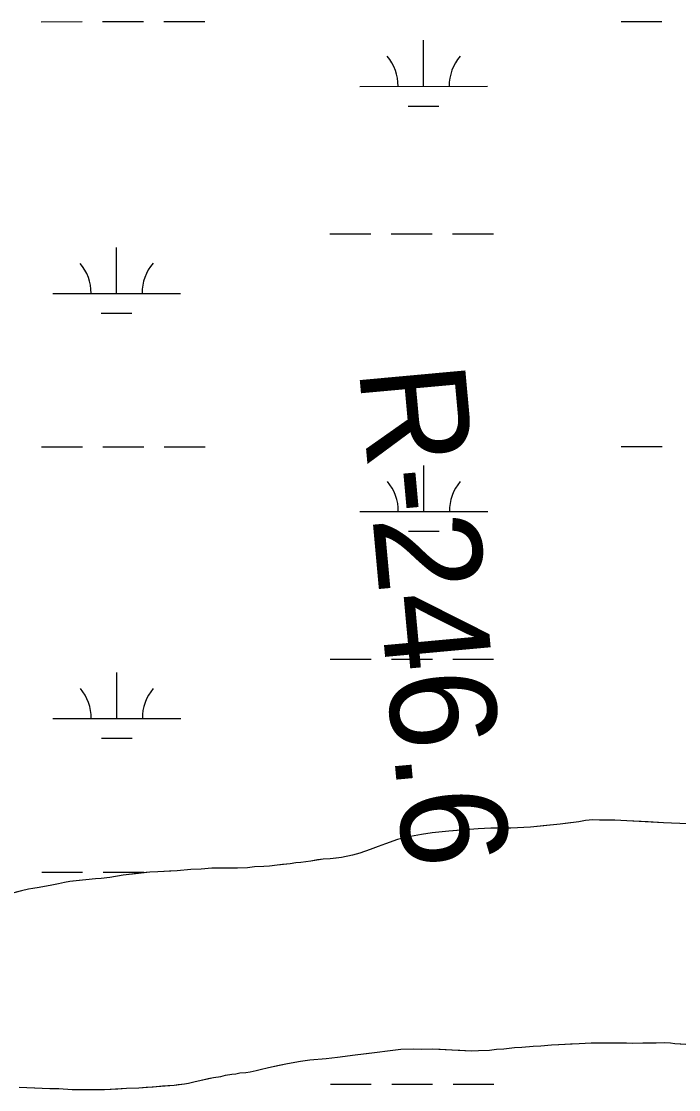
# Model space of a CAD drawing. Extents: x 3279314 to 3317160, y 734079 to 759431.
# Drawn here: x 3295400 to 3295915, y 755517 to 756353 of the extents above; entities that cross this region are included whole.
import ezdxf

# ---------------------------------------------------------------- set-up
doc = ezdxf.new("R2010")
doc.units = 0
for name, color, linetype in [('V-RIVR-RANG-IDEN', 7, 'Continuous'), ('V-SITE-VEGE', 7, 'Continuous'), ('V-TOPO-SHOR', 7, 'Continuous'), ('V-WETL-SWMP', 7, 'Continuous')]:
    doc.layers.add(name, color=color, linetype=linetype)

msp = doc.modelspace()

# ---------------------------------------------------------------- linework, layer by layer
at = {"layer": 'V-SITE-VEGE'}
for p, q in [((3295836.95, 755552.84), (3295846.55, 755553.41)), ((3295846.55, 755553.41), (3295874.11, 755553.56)), ((3295874.11, 755553.56), (3295879.09, 755553.24)), ((3295879.09, 755553.24), (3295886.88, 755553.45)), ((3295886.88, 755553.45), (3295892.27, 755553.32)), ((3295892.27, 755553.32), (3295897.26, 755553.4)), ((3295897.26, 755553.4), (3295903.66, 755553.65)), ((3295903.66, 755553.65), (3295908.44, 755553.33)), ((3295661.65, 755544.05), (3295678.87, 755546.04)), ((3295678.87, 755546.04), (3295686.88, 755547.24)), ((3295686.88, 755547.24), (3295697.49, 755548.39)), ((3295697.49, 755548.39), (3295707.08, 755548.76)), ((3295707.08, 755548.76), (3295713.27, 755548.61)), ((3295713.27, 755548.61), (3295722.06, 755548.8)), ((3295722.06, 755548.8), (3295752.37, 755547.28)), ((3295752.37, 755547.28), (3295758.36, 755547.53)), ((3295758.36, 755547.53), (3295766.75, 755547.73)), ((3295766.75, 755547.73), (3295772.36, 755548.4)), ((3295772.36, 755548.4), (3295777.96, 755548.86)), ((3295777.96, 755548.86), (3295786.37, 755549.86)), ((3295786.37, 755549.86), (3295792.17, 755550.12)), ((3295792.17, 755550.12), (3295801.17, 755550.9)), ((3295801.17, 755550.9), (3295806.97, 755551.17)), ((3295806.97, 755551.17), (3295815.37, 755551.96)), ((3295815.37, 755551.96), (3295836.95, 755552.84)), ((3295908.44, 755553.33), (3295912.02, 755552.85)), ((3295912.02, 755552.85), (3295926.38, 755552.11)), ((3295593.93, 755534.09), (3295608.58, 755537.33)), ((3295608.58, 755537.33), (3295618.81, 755539.08)), ((3295618.81, 755539.08), (3295626.22, 755540.11)), ((3295626.22, 755540.11), (3295639.02, 755541.2)), ((3295639.02, 755541.2), (3295647.83, 755542.19)), ((3295647.83, 755542.19), (3295661.65, 755544.05)), ((3295560.04, 755528.11), (3295565.06, 755528.99)), ((3295565.06, 755528.99), (3295568.26, 755529.31)), ((3295568.26, 755529.31), (3295571.27, 755529.84)), ((3295571.27, 755529.84), (3295576.07, 755530.32)), ((3295576.07, 755530.32), (3295579.48, 755530.84)), ((3295579.48, 755530.84), (3295584.3, 755531.92)), ((3295584.3, 755531.92), (3295587.3, 755532.45)), ((3295587.3, 755532.45), (3295593.93, 755534.09)), ((3295492.33, 755518.34), (3295519.93, 755520.28)), ((3295519.93, 755520.28), (3295528.14, 755521.49)), ((3295528.14, 755521.49), (3295531.15, 755522.01)), ((3295531.15, 755522.01), (3295536.37, 755523.08)), ((3295536.37, 755523.08), (3295550.82, 755526.33)), ((3295550.82, 755526.33), (3295556.63, 755527.19)), ((3295556.63, 755527.19), (3295560.04, 755528.11)), ((3295398.51, 755518.79), (3295422.64, 755517.81)), ((3295422.64, 755517.81), (3295429.62, 755517.65)), ((3295429.62, 755517.65), (3295440.19, 755516.99)), ((3295440.19, 755516.99), (3295447.37, 755516.82)), ((3295447.37, 755516.82), (3295465.35, 755516.99)), ((3295465.35, 755516.99), (3295482.74, 755517.98)), ((3295482.74, 755517.98), (3295492.33, 755518.34))]:
    msp.add_line(p, q, dxfattribs=at)
at = {"layer": 'V-TOPO-SHOR'}
for points in [[(3295922.11, 755724.71), (3295903.17, 755725.56), (3295891, 755726.25), (3295874.26, 755727.25), (3295865.08, 755727.67), (3295852.91, 755727.76), (3295847.72, 755727.88), (3295841.92, 755727.42), (3295836.7, 755726.35), (3295826.09, 755725), (3295822.08, 755724.5), (3295808.88, 755723.22), (3295799.07, 755722.26), (3295783.68, 755721.42), (3295767.9, 755721.4), (3295758.11, 755720.84), (3295744.31, 755719.77), (3295735.1, 755718.99), (3295721.9, 755717.71), (3295713.68, 755716.51), (3295702.25, 755714.38), (3295694.82, 755712.56), (3295685.56, 755709.19), (3295679.71, 755706.93), (3295673.47, 755704.69), (3295665.22, 755701.89), (3295659.59, 755700.23), (3295650.96, 755698.44), (3295646.76, 755697.94), (3295642.15, 755697.45), (3295636.75, 755697.18), (3295632.15, 755696.49), (3295626.93, 755695.62), (3295619.12, 755694.6), (3295615.12, 755694.3), (3295610.91, 755693.6), (3295604.71, 755692.95), (3295600.51, 755692.45), (3295594.69, 755691.59), (3295590.1, 755691.51), (3295582.9, 755691.08), (3295577.5, 755690.41), (3295569.5, 755690.2), (3295563.91, 755690.13), (3295555.33, 755690.14), (3295549.34, 755690.08), (3295541.13, 755689.28), (3295532.94, 755689.08), (3295522.33, 755687.93), (3295516.34, 755687.68), (3295507.15, 755687.29), (3295500.94, 755686.84), (3295492.14, 755686.06), (3295486.93, 755685.38), (3295480.13, 755684.55), (3295475.72, 755683.85), (3295469.5, 755682.8), (3295462.9, 755681.96), (3295458.3, 755681.67), (3295450.89, 755680.85), (3295445.69, 755680.38), (3295438.28, 755679.56), (3295434.07, 755678.86), (3295429.45, 755677.77), (3295424.24, 755676.7), (3295417.22, 755675.47), (3295414.21, 755674.94), (3295409.2, 755674.26), (3295405.99, 755673.54), (3295400.38, 755672.47)], [(3295400.38, 755672.47), (3295396.36, 755671.37)], [(3295602.16, 755535.89), (3295608.58, 755537.33), (3295618.81, 755539.08), (3295626.22, 755540.11), (3295639.02, 755541.2), (3295647.83, 755542.19), (3295661.65, 755544.05), (3295670.46, 755545.04), (3295678.87, 755546.04), (3295686.88, 755547.24), (3295697.49, 755548.39), (3295707.08, 755548.76), (3295713.27, 755548.61), (3295722.06, 755548.8), (3295728.24, 755548.45), (3295737.61, 755548.03), (3295743.59, 755547.69), (3295752.37, 755547.28), (3295758.36, 755547.53), (3295766.75, 755547.73), (3295772.36, 755548.4), (3295777.96, 755548.86), (3295786.37, 755549.86), (3295792.17, 755550.12), (3295801.17, 755550.9), (3295806.97, 755551.17), (3295815.37, 755551.96), (3295821.17, 755552.22), (3295830.36, 755552.6), (3295836.95, 755552.84), (3295846.55, 755553.41), (3295852.54, 755553.47), (3295860.93, 755553.47), (3295866.52, 755553.54), (3295874.11, 755553.56), (3295879.09, 755553.24), (3295886.88, 755553.45), (3295892.27, 755553.32), (3295897.26, 755553.4), (3295903.66, 755553.65), (3295908.44, 755553.33), (3295912.02, 755552.85), (3295920.2, 755552.46)], [(3295398.51, 755518.79), (3295410.87, 755518.29), (3295422.64, 755517.81), (3295429.62, 755517.65), (3295440.19, 755516.99), (3295447.37, 755516.82), (3295457.96, 755516.97), (3295465.35, 755516.99), (3295475.74, 755517.54), (3295482.74, 755517.98), (3295492.33, 755518.34), (3295498.13, 755518.81), (3295503.53, 755519.08), (3295510.93, 755519.7), (3295515.13, 755520), (3295519.93, 755520.28), (3295523.14, 755520.8), (3295528.14, 755521.48), (3295531.15, 755522.01), (3295536.37, 755523.08), (3295540.18, 755523.99), (3295546.61, 755525.44), (3295550.82, 755526.33), (3295556.63, 755527.19), (3295560.05, 755528.11), (3295565.06, 755528.99), (3295568.26, 755529.31), (3295571.27, 755529.84), (3295576.07, 755530.32), (3295579.48, 755530.84), (3295584.3, 755531.92), (3295587.3, 755532.45), (3295593.93, 755534.09), (3295602.16, 755535.89)]]:
    msp.add_lwpolyline(points, dxfattribs=at)
at = {"layer": 'V-WETL-SWMP'}
for p, q in [((3295415.95, 756352.4), (3295447.95, 756352.42)), ((3295463.95, 756352.42), (3295495.95, 756352.44)), ((3295511.95, 756352.45), (3295543.95, 756352.46)), ((3295869.86, 756352.63), (3295901.86, 756352.65)), ((3295715.29, 756301.81), (3295715.27, 756337.81)), ((3295665.29, 756301.78), (3295765.29, 756301.84)), ((3295703.3, 756286.37), (3295727.3, 756286.38)), ((3295641.94, 756186.34), (3295673.94, 756186.36)), ((3295689.94, 756186.37), (3295721.94, 756186.38)), ((3295737.94, 756186.39), (3295769.94, 756186.41)), ((3295474.9, 756139.83), (3295474.88, 756175.83)), ((3295424.9, 756139.8), (3295524.9, 756139.85)), ((3295462.91, 756124.39), (3295486.91, 756124.4)), ((3295416.12, 756019.72), (3295448.12, 756019.74)), ((3295464.12, 756019.75), (3295496.12, 756019.77)), ((3295512.12, 756019.77), (3295544.12, 756019.79)), ((3295870.03, 756019.96), (3295902.03, 756019.97)), ((3295715.46, 755969.14), (3295715.44, 756005.14)), ((3295665.46, 755969.11), (3295765.46, 755969.16)), ((3295703.47, 755953.7), (3295727.47, 755953.71)), ((3295642.11, 755853.67), (3295674.11, 755853.68)), ((3295690.11, 755853.69), (3295722.11, 755853.71)), ((3295738.11, 755853.71), (3295770.11, 755853.73)), ((3295475.07, 755807.15), (3295475.05, 755843.15)), ((3295425.07, 755807.13), (3295525.07, 755807.18)), ((3295463.08, 755791.71), (3295487.08, 755791.73)), ((3295758.11, 755720.83), (3295735.1, 755718.99)), ((3295758.11, 755720.83), (3295735.1, 755718.99)), ((3295767.9, 755721.4), (3295758.11, 755720.83)), ((3295767.9, 755721.4), (3295758.11, 755720.83)), ((3295783.68, 755721.42), (3295767.9, 755721.4)), ((3295783.68, 755721.42), (3295767.9, 755721.4)), ((3295799.07, 755722.25), (3295783.68, 755721.42)), ((3295799.07, 755722.25), (3295783.68, 755721.42)), ((3295822.08, 755724.5), (3295799.07, 755722.25)), ((3295822.08, 755724.5), (3295799.07, 755722.25)), ((3295836.7, 755726.35), (3295822.08, 755724.5)), ((3295836.7, 755726.35), (3295822.08, 755724.5)), ((3295841.92, 755727.42), (3295836.7, 755726.35)), ((3295841.92, 755727.42), (3295836.7, 755726.35)), ((3295847.72, 755727.88), (3295841.92, 755727.42)), ((3295847.72, 755727.88), (3295841.92, 755727.42)), ((3295865.08, 755727.67), (3295847.72, 755727.88)), ((3295865.08, 755727.67), (3295847.72, 755727.88)), ((3295874.26, 755727.25), (3295865.08, 755727.67)), ((3295874.26, 755727.25), (3295865.08, 755727.67)), ((3295903.17, 755725.56), (3295874.26, 755727.25)), ((3295903.17, 755725.56), (3295874.26, 755727.25)), ((3295922.11, 755724.71), (3295903.17, 755725.56)), ((3295922.11, 755724.71), (3295903.17, 755725.56)), ((3295694.82, 755712.56), (3295685.56, 755709.19)), ((3295694.82, 755712.56), (3295685.56, 755709.19)), ((3295702.25, 755714.38), (3295694.82, 755712.56)), ((3295702.25, 755714.38), (3295694.82, 755712.56)), ((3295713.68, 755716.5), (3295702.25, 755714.38)), ((3295713.68, 755716.5), (3295702.25, 755714.38)), ((3295721.9, 755717.71), (3295713.68, 755716.5)), ((3295721.9, 755717.71), (3295713.68, 755716.5)), ((3295735.1, 755718.99), (3295721.9, 755717.71)), ((3295735.1, 755718.99), (3295721.9, 755717.71)), ((3295673.47, 755704.69), (3295665.22, 755701.89)), ((3295673.47, 755704.69), (3295665.22, 755701.89)), ((3295679.71, 755706.93), (3295673.47, 755704.69)), ((3295679.71, 755706.93), (3295673.47, 755704.69)), ((3295685.56, 755709.19), (3295679.71, 755706.93)), ((3295685.56, 755709.19), (3295679.71, 755706.93)), ((3295626.93, 755695.62), (3295619.12, 755694.6)), ((3295626.93, 755695.62), (3295619.12, 755694.6)), ((3295636.75, 755697.18), (3295626.93, 755695.62)), ((3295636.75, 755697.18), (3295626.93, 755695.62)), ((3295642.15, 755697.45), (3295636.75, 755697.18)), ((3295642.15, 755697.45), (3295636.75, 755697.18)), ((3295650.96, 755698.44), (3295642.15, 755697.45)), ((3295650.96, 755698.44), (3295642.15, 755697.45)), ((3295659.59, 755700.23), (3295650.96, 755698.44)), ((3295659.59, 755700.23), (3295650.96, 755698.44)), ((3295665.22, 755701.89), (3295659.59, 755700.23)), ((3295665.22, 755701.89), (3295659.59, 755700.23)), ((3295507.14, 755687.29), (3295500.94, 755686.84)), ((3295507.14, 755687.29), (3295500.94, 755686.84)), ((3295522.33, 755687.93), (3295507.14, 755687.29)), ((3295522.33, 755687.93), (3295507.14, 755687.29)), ((3295532.94, 755689.07), (3295522.33, 755687.93)), ((3295532.94, 755689.07), (3295522.33, 755687.93)), ((3295541.13, 755689.28), (3295532.94, 755689.07)), ((3295541.13, 755689.28), (3295532.94, 755689.07)), ((3295549.34, 755690.08), (3295541.13, 755689.28)), ((3295549.34, 755690.08), (3295541.13, 755689.28)), ((3295563.91, 755690.13), (3295549.34, 755690.08)), ((3295563.91, 755690.13), (3295549.34, 755690.08)), ((3295577.5, 755690.41), (3295563.91, 755690.13)), ((3295577.5, 755690.41), (3295563.91, 755690.13)), ((3295582.9, 755691.08), (3295577.5, 755690.41)), ((3295582.9, 755691.08), (3295577.5, 755690.41)), ((3295590.1, 755691.5), (3295582.9, 755691.08)), ((3295590.1, 755691.5), (3295582.9, 755691.08)), ((3295594.69, 755691.59), (3295590.1, 755691.5)), ((3295594.69, 755691.59), (3295590.1, 755691.5)), ((3295600.5, 755692.45), (3295594.69, 755691.59)), ((3295600.5, 755692.45), (3295594.69, 755691.59)), ((3295610.91, 755693.6), (3295600.5, 755692.45)), ((3295610.91, 755693.6), (3295600.5, 755692.45)), ((3295615.12, 755694.3), (3295610.91, 755693.6)), ((3295615.12, 755694.3), (3295610.91, 755693.6)), ((3295619.12, 755694.6), (3295615.12, 755694.3)), ((3295619.12, 755694.6), (3295615.12, 755694.3)), ((3295416.29, 755687.05), (3295448.29, 755687.07)), ((3295434.07, 755678.86), (3295429.45, 755677.77)), ((3295434.07, 755678.86), (3295429.45, 755677.77)), ((3295438.28, 755679.55), (3295434.07, 755678.86)), ((3295438.28, 755679.55), (3295434.07, 755678.86)), ((3295458.3, 755681.67), (3295438.28, 755679.55)), ((3295458.3, 755681.67), (3295438.28, 755679.55)), ((3295462.89, 755681.96), (3295458.3, 755681.67)), ((3295462.89, 755681.96), (3295458.3, 755681.67)), ((3295469.5, 755682.8), (3295462.89, 755681.96)), ((3295469.5, 755682.8), (3295462.89, 755681.96)), ((3295464.29, 755687.07), (3295496.29, 755687.09)), ((3295480.13, 755684.54), (3295469.5, 755682.8)), ((3295480.13, 755684.54), (3295469.5, 755682.8)), ((3295492.14, 755686.05), (3295480.13, 755684.54)), ((3295492.14, 755686.05), (3295480.13, 755684.54)), ((3295500.94, 755686.84), (3295492.14, 755686.05)), ((3295500.94, 755686.84), (3295492.14, 755686.05)), ((3295400.38, 755672.47), (3295384.7, 755668.25)), ((3295400.38, 755672.47), (3295384.7, 755668.25)), ((3295405.99, 755673.54), (3295400.38, 755672.47)), ((3295405.99, 755673.54), (3295400.38, 755672.47)), ((3295409.2, 755674.26), (3295405.99, 755673.54)), ((3295409.2, 755674.26), (3295405.99, 755673.54)), ((3295414.21, 755674.94), (3295409.2, 755674.26)), ((3295414.21, 755674.94), (3295409.2, 755674.26)), ((3295424.24, 755676.69), (3295414.21, 755674.94)), ((3295424.24, 755676.69), (3295414.21, 755674.94)), ((3295429.45, 755677.77), (3295424.24, 755676.69)), ((3295429.45, 755677.77), (3295424.24, 755676.69)), ((3295836.95, 755552.84), (3295846.55, 755553.41)), ((3295836.95, 755552.84), (3295846.55, 755553.41)), ((3295846.55, 755553.41), (3295874.11, 755553.55)), ((3295846.55, 755553.41), (3295874.11, 755553.55)), ((3295874.11, 755553.55), (3295879.09, 755553.24)), ((3295874.11, 755553.55), (3295879.09, 755553.24)), ((3295879.09, 755553.24), (3295886.88, 755553.45)), ((3295879.09, 755553.24), (3295886.88, 755553.45)), ((3295886.88, 755553.45), (3295892.27, 755553.32)), ((3295886.88, 755553.45), (3295892.27, 755553.32)), ((3295892.27, 755553.32), (3295897.26, 755553.4)), ((3295892.27, 755553.32), (3295897.26, 755553.4)), ((3295897.26, 755553.4), (3295903.66, 755553.65)), ((3295897.26, 755553.4), (3295903.66, 755553.65)), ((3295903.66, 755553.65), (3295908.44, 755553.33)), ((3295903.66, 755553.65), (3295908.44, 755553.33)), ((3295661.65, 755544.05), (3295678.87, 755546.03)), ((3295661.65, 755544.05), (3295678.87, 755546.03)), ((3295678.87, 755546.03), (3295686.88, 755547.24)), ((3295678.87, 755546.03), (3295686.88, 755547.24)), ((3295686.88, 755547.24), (3295697.49, 755548.39)), ((3295686.88, 755547.24), (3295697.49, 755548.39)), ((3295697.49, 755548.39), (3295707.08, 755548.76)), ((3295697.49, 755548.39), (3295707.08, 755548.76)), ((3295707.08, 755548.76), (3295713.27, 755548.61)), ((3295707.08, 755548.76), (3295713.27, 755548.61)), ((3295713.27, 755548.61), (3295722.06, 755548.8)), ((3295713.27, 755548.61), (3295722.06, 755548.8)), ((3295722.06, 755548.8), (3295752.37, 755547.28)), ((3295722.06, 755548.8), (3295752.37, 755547.28)), ((3295752.37, 755547.28), (3295758.36, 755547.53)), ((3295752.37, 755547.28), (3295758.36, 755547.53)), ((3295758.36, 755547.53), (3295766.75, 755547.73)), ((3295758.36, 755547.53), (3295766.75, 755547.73)), ((3295766.75, 755547.73), (3295772.36, 755548.4)), ((3295766.75, 755547.73), (3295772.36, 755548.4)), ((3295772.36, 755548.4), (3295777.96, 755548.86)), ((3295772.36, 755548.4), (3295777.96, 755548.86)), ((3295777.96, 755548.86), (3295786.37, 755549.86)), ((3295777.96, 755548.86), (3295786.37, 755549.86)), ((3295786.37, 755549.86), (3295792.17, 755550.12)), ((3295786.37, 755549.86), (3295792.17, 755550.12)), ((3295792.17, 755550.12), (3295801.17, 755550.9)), ((3295792.17, 755550.12), (3295801.17, 755550.9)), ((3295801.17, 755550.9), (3295806.97, 755551.16)), ((3295801.17, 755550.9), (3295806.97, 755551.16)), ((3295806.97, 755551.16), (3295815.37, 755551.96)), ((3295806.97, 755551.16), (3295815.37, 755551.96)), ((3295815.37, 755551.96), (3295836.95, 755552.84)), ((3295815.37, 755551.96), (3295836.95, 755552.84)), ((3295908.44, 755553.33), (3295912.02, 755552.85)), ((3295908.44, 755553.33), (3295912.02, 755552.85)), ((3295912.02, 755552.85), (3295926.38, 755552.11)), ((3295912.02, 755552.85), (3295926.38, 755552.11)), ((3295593.93, 755534.09), (3295608.58, 755537.33)), ((3295593.93, 755534.09), (3295608.58, 755537.33)), ((3295608.58, 755537.33), (3295618.81, 755539.08)), ((3295608.58, 755537.33), (3295618.81, 755539.08)), ((3295618.81, 755539.08), (3295626.22, 755540.1)), ((3295618.81, 755539.08), (3295626.22, 755540.1)), ((3295626.22, 755540.1), (3295639.02, 755541.2)), ((3295626.22, 755540.1), (3295639.02, 755541.2)), ((3295639.02, 755541.2), (3295647.83, 755542.18)), ((3295639.02, 755541.2), (3295647.83, 755542.18)), ((3295647.83, 755542.18), (3295661.65, 755544.05)), ((3295647.83, 755542.18), (3295661.65, 755544.05)), ((3295560.05, 755528.11), (3295565.06, 755528.99)), ((3295560.05, 755528.11), (3295565.06, 755528.99)), ((3295565.06, 755528.99), (3295568.26, 755529.31)), ((3295565.06, 755528.99), (3295568.26, 755529.31)), ((3295568.26, 755529.31), (3295571.27, 755529.84)), ((3295568.26, 755529.31), (3295571.27, 755529.84)), ((3295571.27, 755529.84), (3295576.07, 755530.32)), ((3295571.27, 755529.84), (3295576.07, 755530.32)), ((3295576.07, 755530.32), (3295579.48, 755530.84)), ((3295576.07, 755530.32), (3295579.48, 755530.84)), ((3295579.48, 755530.84), (3295584.29, 755531.92)), ((3295579.48, 755530.84), (3295584.29, 755531.92)), ((3295584.29, 755531.92), (3295587.3, 755532.45)), ((3295584.29, 755531.92), (3295587.3, 755532.45)), ((3295587.3, 755532.45), (3295593.93, 755534.09)), ((3295587.3, 755532.45), (3295593.93, 755534.09)), ((3295492.33, 755518.34), (3295519.93, 755520.28)), ((3295492.33, 755518.34), (3295519.93, 755520.28)), ((3295519.93, 755520.28), (3295528.14, 755521.48)), ((3295519.93, 755520.28), (3295528.14, 755521.48)), ((3295528.14, 755521.48), (3295531.15, 755522.01)), ((3295528.14, 755521.48), (3295531.15, 755522.01)), ((3295531.15, 755522.01), (3295536.37, 755523.08)), ((3295531.15, 755522.01), (3295536.37, 755523.08)), ((3295536.37, 755523.08), (3295550.82, 755526.33)), ((3295536.37, 755523.08), (3295550.82, 755526.33)), ((3295550.82, 755526.33), (3295556.63, 755527.19)), ((3295550.82, 755526.33), (3295556.63, 755527.19)), ((3295556.63, 755527.19), (3295560.05, 755528.11)), ((3295556.63, 755527.19), (3295560.05, 755528.11)), ((3295642.28, 755520.99), (3295674.28, 755521.01)), ((3295690.28, 755521.02), (3295722.28, 755521.03)), ((3295738.28, 755521.04), (3295770.28, 755521.06)), ((3295398.51, 755518.79), (3295422.64, 755517.81)), ((3295398.51, 755518.79), (3295422.64, 755517.81)), ((3295422.64, 755517.81), (3295429.62, 755517.64)), ((3295422.64, 755517.81), (3295429.62, 755517.64)), ((3295429.62, 755517.64), (3295440.19, 755516.99)), ((3295429.62, 755517.64), (3295440.19, 755516.99)), ((3295440.19, 755516.99), (3295447.37, 755516.82)), ((3295440.19, 755516.99), (3295447.37, 755516.82)), ((3295447.37, 755516.82), (3295465.35, 755516.99)), ((3295447.37, 755516.82), (3295465.35, 755516.99)), ((3295465.35, 755516.99), (3295482.74, 755517.97)), ((3295465.35, 755516.99), (3295482.74, 755517.97)), ((3295482.74, 755517.97), (3295492.33, 755518.34)), ((3295482.74, 755517.97), (3295492.33, 755518.34))]:
    msp.add_line(p, q, dxfattribs=at)
for centre, start, end in [((3295660.05, 756302.26), 359.25735, 40.80101), ((3295770.54, 756302.31), 139.25734, 180.801), ((3295419.66, 756140.27), 359.25735, 40.80101), ((3295530.15, 756140.33), 139.25734, 180.801), ((3295660.22, 755969.58), 359.25735, 40.80101), ((3295770.7, 755969.64), 139.25734, 180.801), ((3295419.83, 755807.6), 359.25735, 40.80101), ((3295530.32, 755807.65), 139.25734, 180.801)]:
    msp.add_arc(centre, 35.25, start, end, dxfattribs=at)

# ---------------------------------------------------------------- texts
at = {"layer": 'V-RIVR-RANG-IDEN'}
msp.add_text('R-246.6', height=83, rotation=275.22528, dxfattribs=at).set_placement((3295664.47, 756081.04))

doc.saveas('drawing.dxf')
